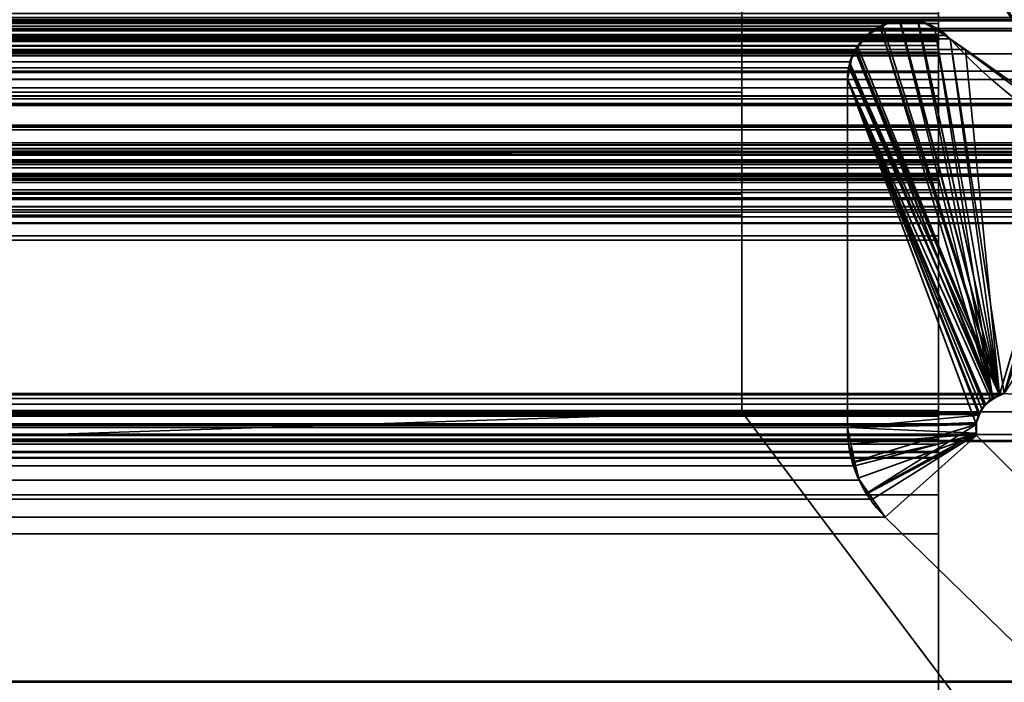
# Model space of a CAD drawing. Header units: millimetres. Extents: x -493 to 6693, y -115 to 135.
# Tile 277 of 656: x 293.33 to 298.33, y 1.64 to 5.01. Entities that reach past the tile are written whole.
import ezdxf

# ---------------------------------------------------------------- set-up
doc = ezdxf.new("R2010")
doc.units = ezdxf.units.MM
doc.layers.add('151', color=7, linetype='Continuous', true_color=0xffffff)

# ---------------------------------------------------------------- blocks, each defined once
blk = doc.blocks.new('UG_SURFACE_001')
at = {"layer": '151', "color": 252, "linetype": 'Continuous', "lineweight": 35}
for points in [[(492.5, -15, 2200.2499), (492.5, 125, 2200.2499), (-492.5, 125, 2200.2499), (-492.5, -15, 2200.2499)], [(-342.5, -15, 2050.2501), (-342.5, 125, 2050.2501), (342.5, 125, 2050.2501), (342.5, -15, 2050.2501)]]:
    blk.add_3dface(points, dxfattribs=at)
blk = doc.blocks.new('UG_SURFACE_146')
at = {"layer": '151', "color": 252, "linetype": 'Continuous', "lineweight": 35}
for points in [[(297, 3.0145, -6.75), (297, 13.42, -6.75), (-297, 13.42, -6.75), (-297, 3.0145, -6.75)], [(-297, 3.0145, -7.75), (-297, 13.42, -7.75), (297, 13.42, -7.75), (297, 3.0145, -7.75)], [(297, 13.42, -6.75), (297, 3.0145, -6.75), (297, 3.0145, -7.75), (297, 13.42, -7.75)], [(297, 5.3838, 5.7521), (297, 5.8889, 6.1199), (297, 5.4815, 7.0331), (297, 4.6397, 6.4201)], [(297, 5.6237, 3.5326), (297, 5.2037, 3.9952), (297, 4.3396, 3.492), (297, 5.0395, 2.721)], [(-297, 4.6397, 6.4201), (297, 4.6397, 6.4201), (297, 5.4815, 7.0331), (-297, 5.4815, 7.0331)], [(297, 4.6397, 6.4201), (297, 4.1207, 5.5173), (297, 5.0724, 5.2104), (297, 5.3838, 5.7521)], [(297, 4.0145, 4.4814), (297, 4.3396, 3.492), (297, 5.2037, 3.9952), (297, 5.0087, 4.5888)], [(297, 5.0087, 4.5888), (297, 5.0724, 5.2104), (297, 4.1207, 5.5173), (297, 4.0145, 4.4814)], [(-297, 5.0395, 2.721), (297, 5.0395, 2.721), (297, 4.3396, 3.492), (-297, 4.3396, 3.492)], [(-297, 4.1207, 5.5173), (297, 4.1207, 5.5173), (297, 4.6397, 6.4201), (-297, 4.6397, 6.4201)], [(-297, 4.3396, 3.492), (297, 4.3396, 3.492), (297, 4.0145, 4.4814), (-297, 4.0145, 4.4814)], [(-297, 4.0145, 4.4814), (297, 4.0145, 4.4814), (297, 4.1207, 5.5173), (-297, 4.1207, 5.5173)], [(-297, 3.0145, -6.75), (-312, 3.0145, -6.75), (-312, -16.9528, -6.75), (312, -16.9528, -6.75)], [(-297, 3.0145, -7.75), (297, 3.0145, -7.75), (-312, -16.9528, -7.75)], [(297, 3.0145, -7.75), (312, 3.0145, -7.75), (312, -16.9528, -7.75), (-312, -16.9528, -7.75)], [(297, 3.0145, -6.75), (-297, 3.0145, -6.75), (312, -16.9528, -6.75)], [(297, 3.0145, -7.75), (297, 3.0145, -6.75), (312, 3.0145, -6.75), (312, 3.0145, -7.75)], [(312, -16.9528, -6.75), (312, 3.0145, -6.75), (297, 3.0145, -6.75)]]:
    blk.add_3dface(points, dxfattribs=at)
blk = doc.blocks.new('UG_SURFACE_151')
at = {"layer": '151', "color": 7, "linetype": 'Continuous', "lineweight": 35}
for points in [[(-304, 10.8277, 2011.25), (-304, 4.7035, 2011.25), (304, 4.7035, 2011.25), (304, 10.8277, 2011.25)], [(-304.4892, 4.2872, 2011.7393), (-310.7079, 5.3024, 2017.9579), (310.7079, 5.3024, 2017.9579), (304.4892, 4.2872, 2011.7393)], [(312.5291, 5.2483, 2019.7792), (313.1932, 5.0016, 2020.4432), (-313.1932, 5.0016, 2020.4432), (-312.5291, 5.2483, 2019.7792)], [(302.0822, 4.7463, 2009.3322), (-302.0822, 4.7463, 2009.3322), (-302.3748, 5.1376, 2009.6247), (302.3748, 5.1376, 2009.6247)], [(-313.3833, 5.0132, 2020.6335), (-313.2925, 5.0044, 2020.5426), (313.2929, 5.0053, 2020.5429)], [(313.2929, 5.0053, 2020.5429), (313.3696, 5.0082, 2020.6196), (-313.3833, 5.0132, 2020.6335)], [(313.2929, 5.0053, 2020.5429), (-313.2925, 5.0044, 2020.5426), (-313.215, 4.9969, 2020.4649)], [(313.1932, 5.0016, 2020.4432), (313.2929, 5.0053, 2020.5429), (-313.215, 4.9969, 2020.4649)], [(-312.1321, 5.0177, 2019.3822), (312.1284, 4.9608, 2019.3784), (312.1321, 5.0177, 2019.3822)], [(-312.1321, 5.0177, 2019.3822), (-312.1284, 4.9608, 2019.3784), (312.1284, 4.9608, 2019.3784)], [(-313.215, 4.9969, 2020.4649), (-313.1932, 5.0016, 2020.4432), (313.1932, 5.0016, 2020.4432)], [(312.175, 1.6459, 2019.4249), (312.1284, 4.9608, 2019.3784), (-312.1284, 4.9608, 2019.3784), (-312.175, 1.6459, 2019.4249)], [(298.0427, 4.9264, 2005.2927), (297.9814, 4.9607, 2005.2314), (-297.9814, 4.9607, 2005.2314), (-298.0427, 4.9264, 2005.2927)], [(-297.9814, 4.9607, 2005.2314), (297.9814, 4.9607, 2005.2314), (297.9194, 4.9954, 2005.1694)], [(-297.9194, 4.9954, 2005.1694), (-297.9814, 4.9607, 2005.2314), (297.9194, 4.9954, 2005.1694)], [(297.9194, 4.9954, 2005.1694), (297.8989, 4.9952, 2005.1489), (-297.8989, 4.9952, 2005.1489), (-297.9194, 4.9954, 2005.1694)], [(297.8063, 4.9944, 2005.0564), (-297.8063, 4.9944, 2005.0564), (-297.8989, 4.9952, 2005.1489), (297.8989, 4.9952, 2005.1489)], [(-297.7507, 4.9939, 2005.0008), (-297.8063, 4.9944, 2005.0564), (297.8063, 4.9944, 2005.0564)], [(-297.7507, 4.9939, 2005.0008), (297.8063, 4.9944, 2005.0564), (297.7507, 4.9939, 2005.0008)], [(297.7507, 4.9939, 2005.0008), (-297.7166, 4.9744, 2004.9665), (-297.7507, 4.9939, 2005.0008)], [(297.7507, 4.9939, 2005.0008), (297.7166, 4.9744, 2004.9665), (-297.7166, 4.9744, 2004.9665)], [(297.6333, 4.9269, 2004.8833), (-297.6333, 4.9269, 2004.8833), (-297.7166, 4.9744, 2004.9665), (297.7166, 4.9744, 2004.9665)], [(297.5878, 4.8734, 2004.8378), (297.6333, 4.9269, 2004.8833), (297.7166, 4.9744, 2004.9665), (298.31, 3.1003, 2005.5599)], [(298.31, 3.1003, 2005.5599), (297.7166, 4.9744, 2004.9665), (297.7507, 4.9939, 2005.0008), (297.8063, 4.9944, 2005.0564)], [(297.8063, 4.9944, 2005.0564), (297.8989, 4.9952, 2005.1489), (298.31, 3.1003, 2005.5599)], [(298.31, 3.1003, 2005.5599), (297.8989, 4.9952, 2005.1489), (297.9194, 4.9954, 2005.1694), (297.9814, 4.9607, 2005.2314)], [(297.9814, 4.9607, 2005.2314), (298.0427, 4.9264, 2005.2927), (298.0592, 4.9099, 2005.3091), (298.31, 3.1003, 2005.5599)], [(298.0592, 4.9099, 2005.3091), (-298.0592, 4.9099, 2005.3091), (-298.1366, 4.8555, 2005.3866), (298.1366, 4.8555, 2005.3866)], [(-298.0427, 4.9264, 2005.2927), (-298.0592, 4.9099, 2005.3091), (298.0592, 4.9099, 2005.3091)], [(-298.0427, 4.9264, 2005.2927), (298.0592, 4.9099, 2005.3091), (298.0427, 4.9264, 2005.2927)], [(-297.5878, 4.8734, 2004.8378), (-297.6333, 4.9269, 2004.8833), (297.6333, 4.9269, 2004.8833)], [(-297.5878, 4.8734, 2004.8378), (297.6333, 4.9269, 2004.8833), (297.5878, 4.8734, 2004.8378)], [(298.31, 3.1003, 2005.5599), (298.0592, 4.9099, 2005.3091), (298.1366, 4.8555, 2005.3866)], [(298.1366, 4.8555, 2005.3866), (-298.1366, 4.8555, 2005.3866), (-298.8118, 4.3813, 2006.0618), (298.8118, 4.3813, 2006.0618)], [(297.5878, 4.8734, 2004.8378), (-297.5761, 4.8487, 2004.8261), (-297.5878, 4.8734, 2004.8378)], [(297.5878, 4.8734, 2004.8378), (297.5761, 4.8487, 2004.8261), (-297.5761, 4.8487, 2004.8261)], [(298.31, 3.1003, 2005.5599), (297.5761, 4.8487, 2004.8261), (297.5878, 4.8734, 2004.8378)], [(298.3342, 3.1071, 2005.5842), (298.31, 3.1003, 2005.5599), (298.1366, 4.8555, 2005.3866), (298.8118, 4.3813, 2006.0618)], [(-297.5497, 4.793, 2004.7996), (-297.5761, 4.8487, 2004.8261), (297.5761, 4.8487, 2004.8261)], [(-297.5497, 4.793, 2004.7996), (297.5761, 4.8487, 2004.8261), (297.5497, 4.793, 2004.7996)], [(297.545, 4.7619, 2004.7951), (297.5497, 4.793, 2004.7996), (297.5761, 4.8487, 2004.8261), (298.2821, 3.082, 2005.532)], [(297.5761, 4.8487, 2004.8261), (298.31, 3.1003, 2005.5599), (298.2821, 3.082, 2005.532)], [(297.5497, 4.793, 2004.7996), (-297.545, 4.7619, 2004.7951), (-297.5497, 4.793, 2004.7996)], [(297.5497, 4.793, 2004.7996), (297.545, 4.7619, 2004.7951), (-297.545, 4.7619, 2004.7951)], [(297.5367, 4.7056, 2004.7867), (-297.5367, 4.7056, 2004.7867), (-297.545, 4.7619, 2004.7951), (297.545, 4.7619, 2004.7951)], [(298.2821, 3.082, 2005.532), (298.2387, 3.0534, 2005.4886), (297.5367, 4.7056, 2004.7867), (297.545, 4.7619, 2004.7951)], [(-302.0822, 4.7463, 2009.3322), (302.0822, 4.7463, 2009.3322), (301.8839, 4.5793, 2009.1338)], [(-301.8839, 4.5793, 2009.1338), (-302.0822, 4.7463, 2009.3322), (301.8839, 4.5793, 2009.1338)], [(297.5367, 4.7056, 2004.7867), (297.5367, 2.935, 2004.7867), (-297.5367, 2.935, 2004.7867), (-297.5367, 4.7056, 2004.7867)], [(297.5367, 2.935, 2004.7867), (297.5367, 4.7056, 2004.7867), (298.2042, 3.0004, 2005.4543), (298.1918, 2.9524, 2005.4417)], [(297.5367, 4.7056, 2004.7867), (298.2387, 3.0534, 2005.4886), (298.2383, 3.053, 2005.4884), (298.2079, 3.0061, 2005.4579)], [(298.2079, 3.0061, 2005.4579), (298.2042, 3.0004, 2005.4543), (297.5367, 4.7056, 2004.7867)], [(304.0184, 4.5798, 2011.2684), (-304, 4.7035, 2011.25), (-304.0144, 4.5936, 2011.2643)], [(304.0184, 4.5798, 2011.2684), (304, 4.7035, 2011.25), (-304, 4.7035, 2011.25)], [(304.0707, 4.4695, 2011.3206), (-304.0236, 4.5731, 2011.2736), (-304.0688, 4.4724, 2011.3187)], [(-304.0144, 4.5936, 2011.2643), (-304.0236, 4.5731, 2011.2736), (304.0221, 4.5719, 2011.2722)], [(304.0707, 4.4695, 2011.3206), (304.0221, 4.5719, 2011.2722), (-304.0236, 4.5731, 2011.2736)], [(-304.0144, 4.5936, 2011.2643), (304.0221, 4.5719, 2011.2722), (304.0184, 4.5798, 2011.2684)], [(301.8839, 4.5793, 2009.1338), (301.3108, 4.3319, 2008.5609), (-301.3108, 4.3319, 2008.5609), (-301.8839, 4.5793, 2009.1338)], [(-304.0799, 4.4618, 2011.3299), (-304.1725, 4.3741, 2011.4224), (304.1705, 4.3696, 2011.4205)], [(-304.0688, 4.4724, 2011.3187), (-304.0799, 4.4618, 2011.3299), (304.0795, 4.4607, 2011.3294)], [(304.1705, 4.3696, 2011.4205), (304.0795, 4.4607, 2011.3294), (-304.0799, 4.4618, 2011.3299)], [(-304.0688, 4.4724, 2011.3187), (304.0795, 4.4607, 2011.3294), (304.0707, 4.4695, 2011.3206)], [(310.8243, 4.3515, 2018.0743), (-310.8243, 4.3515, 2018.0743), (-310.6892, 4.381, 2017.9391), (310.6892, 4.381, 2017.9391)], [(-310.6892, 4.381, 2017.9391), (-301.5852, 2.8982, 2008.8351), (301.5852, 2.8982, 2008.8351), (310.6892, 4.381, 2017.9391)], [(304.1873, 4.3527, 2011.4374), (-304.1725, 4.3741, 2011.4224), (-304.2099, 4.3386, 2011.4601)], [(304.1873, 4.3527, 2011.4374), (304.1705, 4.3696, 2011.4205), (-304.1725, 4.3741, 2011.4224)], [(299.0513, 4.2131, 2006.3012), (-298.8118, 4.3813, 2006.0618), (-299.0513, 4.2131, 2006.3012)], [(299.0513, 4.2131, 2006.3012), (298.8118, 4.3813, 2006.0618), (-298.8118, 4.3813, 2006.0618)], [(310.9405, 4.2946, 2018.1906), (-310.9405, 4.2946, 2018.1906), (-310.8867, 4.3379, 2018.1367)], [(-310.8867, 4.3379, 2018.1367), (-310.8243, 4.3515, 2018.0743), (310.8243, 4.3515, 2018.0743), (310.8867, 4.3379, 2018.1367)], [(310.8867, 4.3379, 2018.1367), (310.9405, 4.2946, 2018.1906), (-310.8867, 4.3379, 2018.1367)], [(304.3997, 4.2825, 2011.6496), (-304.2871, 4.3179, 2011.5371), (-304.4071, 4.2857, 2011.657)], [(-304.2099, 4.3386, 2011.4601), (-304.2871, 4.3179, 2011.5371), (304.2878, 4.3195, 2011.5378)], [(304.3997, 4.2825, 2011.6496), (304.2878, 4.3195, 2011.5378), (-304.2871, 4.3179, 2011.5371)], [(-304.2099, 4.3386, 2011.4601), (304.2878, 4.3195, 2011.5378), (304.1873, 4.3527, 2011.4374)], [(-300.6085, 4.0287, 2007.8585), (-301.3108, 4.3319, 2008.5609), (301.3108, 4.3319, 2008.5609)], [(-300.6085, 4.0287, 2007.8585), (301.3108, 4.3319, 2008.5609), (300.6085, 4.0287, 2007.8585)], [(-311.0305, 4.2222, 2018.2805), (-310.9405, 4.2946, 2018.1906), (310.9405, 4.2946, 2018.1906), (311.0305, 4.2222, 2018.2805)], [(-304.4552, 4.2832, 2011.7052), (-304.4892, 4.2872, 2011.7393), (304.4892, 4.2872, 2011.7393)], [(-304.4552, 4.2832, 2011.7052), (304.4892, 4.2872, 2011.7393), (304.4552, 4.2832, 2011.7052)], [(304.4552, 4.2832, 2011.7052), (304.4212, 4.2819, 2011.6713), (-304.4212, 4.2819, 2011.6713), (-304.4552, 4.2832, 2011.7052)], [(304.4066, 4.2823, 2011.6565), (-304.4071, 4.2857, 2011.657), (-304.4212, 4.2819, 2011.6713)], [(-304.4212, 4.2819, 2011.6713), (304.4212, 4.2819, 2011.6713), (304.4066, 4.2823, 2011.6565)], [(-304.4071, 4.2857, 2011.657), (304.4066, 4.2823, 2011.6565), (304.3997, 4.2825, 2011.6496)], [(311.0964, 4.1017, 2018.3465), (-311.0964, 4.1017, 2018.3465), (-311.0361, 4.2121, 2018.286), (311.0361, 4.2121, 2018.286)], [(311.0305, 4.2222, 2018.2805), (-311.0361, 4.2121, 2018.286), (-311.0305, 4.2222, 2018.2805)], [(311.0305, 4.2222, 2018.2805), (311.0361, 4.2121, 2018.286), (-311.0361, 4.2121, 2018.286)], [(-299.0513, 4.2131, 2006.3012), (-299.643, 4.1431, 2006.8929), (299.643, 4.1431, 2006.8929)], [(-299.0513, 4.2131, 2006.3012), (299.643, 4.1431, 2006.8929), (299.0513, 4.2131, 2006.3012)], [(299.643, 4.1431, 2006.8929), (-299.643, 4.1431, 2006.8929), (-300.5121, 4.0402, 2007.7622), (300.5121, 4.0402, 2007.7622)], [(311.1224, 3.9715, 2018.3723), (-311.1224, 3.9715, 2018.3723), (-311.1005, 4.0942, 2018.3506)], [(-311.1005, 4.0942, 2018.3506), (-311.0964, 4.1017, 2018.3465), (311.0964, 4.1017, 2018.3465), (311.1005, 4.0942, 2018.3506)], [(311.1005, 4.0942, 2018.3506), (311.1224, 3.9715, 2018.3723), (-311.1005, 4.0942, 2018.3506)], [(300.6085, 4.0287, 2007.8585), (300.5121, 4.0402, 2007.7622), (-300.5121, 4.0402, 2007.7622), (-300.6085, 4.0287, 2007.8585)], [(-311.2049, 1.0412, 2018.4548), (-311.1224, 3.9715, 2018.3723), (311.1224, 3.9715, 2018.3723), (311.2049, 1.0412, 2018.4548)], [(-301.0368, 2.8635, 2008.287), (-298.3342, 3.1071, 2005.5842), (298.3342, 3.1071, 2005.5842), (301.0368, 2.8635, 2008.287)], [(298.31, 3.1003, 2005.5599), (-298.3342, 3.1071, 2005.5842), (-298.2817, 3.0818, 2005.5318)], [(298.31, 3.1003, 2005.5599), (298.3342, 3.1071, 2005.5842), (-298.3342, 3.1071, 2005.5842)], [(-298.2817, 3.0818, 2005.5318), (298.2821, 3.082, 2005.532), (298.31, 3.1003, 2005.5599)], [(298.2387, 3.0534, 2005.4886), (298.2821, 3.082, 2005.532), (-298.2817, 3.0818, 2005.5318)], [(298.2387, 3.0534, 2005.4886), (-298.2817, 3.0818, 2005.5318), (-298.2551, 3.069, 2005.5051)], [(-298.2551, 3.069, 2005.5051), (298.2383, 3.053, 2005.4884), (298.2387, 3.0534, 2005.4886)], [(-298.2551, 3.069, 2005.5051), (-298.2402, 3.0501, 2005.4901), (298.2383, 3.053, 2005.4884)], [(298.2383, 3.053, 2005.4884), (-298.2402, 3.0501, 2005.4901), (-298.2088, 3.0105, 2005.4588)], [(-298.2088, 3.0105, 2005.4588), (298.2079, 3.0061, 2005.4579), (298.2383, 3.053, 2005.4884)], [(-298.2088, 3.0105, 2005.4588), (-298.2077, 3.0067, 2005.4576), (298.2079, 3.0061, 2005.4579)], [(298.2042, 3.0004, 2005.4543), (-298.2077, 3.0067, 2005.4576), (-298.1917, 2.9554, 2005.4417)], [(298.2042, 3.0004, 2005.4543), (298.2079, 3.0061, 2005.4579), (-298.2077, 3.0067, 2005.4576)], [(-298.1917, 2.9554, 2005.4417), (298.1918, 2.9524, 2005.4417), (298.2042, 3.0004, 2005.4543)], [(-298.1917, 2.9554, 2005.4417), (-298.1917, 2.9526, 2005.4417), (298.1918, 2.9524, 2005.4417)], [(298.1909, 2.949, 2005.441), (-298.1917, 2.9526, 2005.4417), (-298.1917, 2.9049, 2005.4417)], [(298.1909, 2.949, 2005.441), (298.1918, 2.9524, 2005.4417), (-298.1917, 2.9526, 2005.4417)], [(-298.1917, 2.9049, 2005.4417), (-298.1926, 2.8999, 2005.4426), (298.1934, 2.8999, 2005.4433)], [(-298.1917, 2.9049, 2005.4417), (298.1934, 2.8999, 2005.4433), (298.1909, 2.949, 2005.441)], [(-297.5425, 2.8494, 2004.7925), (297.5367, 2.935, 2004.7867), (297.5425, 2.8494, 2004.7925)], [(-297.5425, 2.8494, 2004.7925), (-297.5367, 2.935, 2004.7867), (297.5367, 2.935, 2004.7867)], [(298.1918, 2.9524, 2005.4417), (298.1909, 2.949, 2005.441), (297.5367, 2.935, 2004.7867)], [(297.5425, 2.8494, 2004.7925), (297.5367, 2.935, 2004.7867), (298.1909, 2.949, 2005.441), (298.1934, 2.8999, 2005.4433)], [(301.3118, 2.8675, 2008.5618), (-301.5852, 2.8982, 2008.8351), (-301.3118, 2.8675, 2008.5618)], [(301.3118, 2.8675, 2008.5618), (301.5852, 2.8982, 2008.8351), (-301.5852, 2.8982, 2008.8351)], [(-301.3118, 2.8675, 2008.5618), (-301.0368, 2.8635, 2008.287), (301.0368, 2.8635, 2008.287), (301.3118, 2.8675, 2008.5618)], [(-298.1937, 2.8936, 2005.4436), (-299.4443, 1.6395, 2006.6943), (299.4443, 1.6395, 2006.6943), (298.1937, 2.8936, 2005.4436)], [(-298.1926, 2.8999, 2005.4426), (-298.1937, 2.8936, 2005.4436), (298.1937, 2.8936, 2005.4436)], [(298.1937, 2.8936, 2005.4436), (298.1934, 2.8999, 2005.4433), (-298.1926, 2.8999, 2005.4426)], [(297.5747, 2.7395, 2004.8246), (297.5425, 2.8494, 2004.7925), (298.1934, 2.8999, 2005.4433)], [(297.664, 2.5704, 2004.914), (297.5961, 2.6663, 2004.8461), (297.5747, 2.7395, 2004.8246), (298.1934, 2.8999, 2005.4433)], [(298.1934, 2.8999, 2005.4433), (298.1937, 2.8936, 2005.4436), (297.7289, 2.4787, 2004.9789), (297.664, 2.5704, 2004.914)], [(298.977, 1.2621, 2006.227), (297.7289, 2.4787, 2004.9789), (298.1937, 2.8936, 2005.4436), (299.4443, 1.6395, 2006.6943)], [(297.5425, 2.8494, 2004.7925), (-297.5747, 2.7395, 2004.8246), (-297.5425, 2.8494, 2004.7925)], [(297.5425, 2.8494, 2004.7925), (297.5747, 2.7395, 2004.8246), (-297.5747, 2.7395, 2004.8246)], [(-297.5961, 2.6663, 2004.8461), (297.5747, 2.7395, 2004.8246), (297.5961, 2.6663, 2004.8461)], [(-297.5961, 2.6663, 2004.8461), (-297.5747, 2.7395, 2004.8246), (297.5747, 2.7395, 2004.8246)], [(297.5961, 2.6663, 2004.8461), (-297.664, 2.5704, 2004.914), (-297.5961, 2.6663, 2004.8461)], [(297.5961, 2.6663, 2004.8461), (297.664, 2.5704, 2004.914), (-297.664, 2.5704, 2004.914)], [(297.7289, 2.4787, 2004.9789), (-297.7289, 2.4787, 2004.9789), (-297.664, 2.5704, 2004.914), (297.664, 2.5704, 2004.914)], [(297.7289, 2.4787, 2004.9789), (298.977, 1.2621, 2006.227), (-298.977, 1.2621, 2006.227), (-297.7289, 2.4787, 2004.9789)], [(312.1642, -0.2241, 2019.4142), (-312.175, 1.6459, 2019.4249), (-312.1673, -0.6973, 2019.4173)], [(312.1642, -0.2241, 2019.4142), (312.175, 1.6459, 2019.4249), (-312.175, 1.6459, 2019.4249)]]:
    blk.add_3dface(points, dxfattribs=at)
blk = doc.blocks.new('UG_SURFACE_152')
at = {"layer": '151', "color": 7, "linetype": 'Continuous', "lineweight": 35}
for points in [[(297.8952, 4.9961, -7.75), (297.8498, 5.0064, -7.75), (297.8031, 4.9944, 2005.053)], [(297.8498, 5.0064, -7.75), (297.804, 4.9987, -7.75), (297.8031, 4.9944, 2005.053)], [(297.804, 4.9987, -7.75), (297.8498, 5.0064, -7.75), (297.8952, 4.9961, -7.75), (298.2761, 3.0817, -7.75)], [(298.2761, 3.0817, -7.75), (297.5832, 4.8555, -7.75), (297.6333, 4.9269, -7.75), (297.7042, 4.9712, -7.75)], [(298.31, 3.1003, 2005.5599), (297.7041, 4.9673, 2004.9541), (297.6333, 4.9269, 2004.8833), (297.5878, 4.8734, 2004.8378)], [(297.7042, 4.9712, -7.75), (297.6333, 4.9269, -7.75), (297.6333, 4.9269, 2004.8833)], [(297.6333, 4.9269, 2004.8833), (297.7041, 4.9673, 2004.9541), (297.7042, 4.9712, -7.75)], [(297.8031, 4.9944, 2005.053), (297.7507, 4.9939, 2005.0008), (297.7041, 4.9673, 2004.9541), (298.31, 3.1003, 2005.5599)], [(297.7041, 4.9673, 2004.9541), (297.7507, 4.9939, 2005.0008), (297.7279, 4.9861, -7.75)], [(297.7279, 4.9861, -7.75), (297.7042, 4.9712, -7.75), (297.7041, 4.9673, 2004.9541)], [(297.7042, 4.9712, -7.75), (297.7279, 4.9861, -7.75), (297.804, 4.9987, -7.75), (298.2761, 3.0817, -7.75)], [(297.7507, 4.9939, 2005.0008), (297.804, 4.9987, -7.75), (297.7279, 4.9861, -7.75)], [(297.7507, 4.9939, 2005.0008), (297.8031, 4.9944, 2005.053), (297.804, 4.9987, -7.75)], [(297.8031, 4.9944, 2005.053), (297.8964, 4.9952, 2005.1463), (297.8952, 4.9961, -7.75)], [(298.31, 3.1003, 2005.5599), (297.8964, 4.9952, 2005.1463), (297.8031, 4.9944, 2005.053)], [(297.9572, 4.982, -7.75), (297.8952, 4.9961, -7.75), (297.8964, 4.9952, 2005.1463)], [(298.2761, 3.0817, -7.75), (297.8952, 4.9961, -7.75), (297.9572, 4.982, -7.75), (297.9811, 4.9651, -7.75)], [(297.8964, 4.9952, 2005.1463), (297.9194, 4.9954, 2005.1694), (297.9572, 4.982, -7.75)], [(297.9815, 4.9606, 2005.2316), (297.9194, 4.9954, 2005.1694), (297.8964, 4.9952, 2005.1463), (298.31, 3.1003, 2005.5599)], [(297.9194, 4.9954, 2005.1694), (297.9815, 4.9606, 2005.2316), (297.9572, 4.982, -7.75)], [(297.9815, 4.9606, 2005.2316), (297.9811, 4.9651, -7.75), (297.9572, 4.982, -7.75)], [(298.0592, 4.9099, -7.75), (297.9811, 4.9651, -7.75), (297.9815, 4.9606, 2005.2316)], [(297.9811, 4.9651, -7.75), (298.0592, 4.9099, -7.75), (298.3342, 3.1071, -7.75), (298.2761, 3.0817, -7.75)], [(297.9815, 4.9606, 2005.2316), (298.0427, 4.9264, 2005.2927), (298.0592, 4.9099, -7.75)], [(298.31, 3.1003, 2005.5599), (298.0592, 4.9099, 2005.3091), (298.0427, 4.9264, 2005.2927), (297.9815, 4.9606, 2005.2316)], [(297.6333, 4.9269, -7.75), (297.5832, 4.8555, -7.75), (297.5802, 4.8573, 2004.8301)], [(297.5802, 4.8573, 2004.8301), (297.5878, 4.8734, 2004.8378), (297.6333, 4.9269, -7.75)], [(297.5878, 4.8734, 2004.8378), (297.6333, 4.9269, 2004.8833), (297.6333, 4.9269, -7.75)], [(298.0427, 4.9264, 2005.2927), (298.0592, 4.9099, 2005.3091), (298.0592, 4.9099, -7.75)], [(298.7125, 4.4233, -7.75), (298.0592, 4.9099, -7.75), (298.0592, 4.9099, 2005.3091)], [(298.0592, 4.9099, 2005.3091), (298.7114, 4.4518, 2005.9614), (298.7125, 4.4233, -7.75)], [(298.3342, 3.1071, -7.75), (298.0592, 4.9099, -7.75), (298.7125, 4.4233, -7.75)], [(298.7114, 4.4518, 2005.9614), (298.0592, 4.9099, 2005.3091), (298.31, 3.1003, 2005.5599)], [(298.31, 3.1003, 2005.5599), (297.5802, 4.8573, 2004.8301), (297.5497, 4.793, 2004.7996), (297.5481, 4.7826, 2004.7982)], [(297.5497, 4.793, 2004.7996), (297.5802, 4.8573, 2004.8301), (297.5832, 4.8555, -7.75)], [(297.5497, 4.793, 2004.7996), (297.5832, 4.8555, -7.75), (297.5608, 4.8235, -7.75)], [(298.2761, 3.0817, -7.75), (297.5523, 4.7818, -7.75), (297.5608, 4.8235, -7.75), (297.5832, 4.8555, -7.75)], [(297.5878, 4.8734, 2004.8378), (297.5802, 4.8573, 2004.8301), (298.31, 3.1003, 2005.5599)], [(297.5608, 4.8235, -7.75), (297.5523, 4.7818, -7.75), (297.5481, 4.7826, 2004.7982)], [(297.5481, 4.7826, 2004.7982), (297.5497, 4.793, 2004.7996), (297.5608, 4.8235, -7.75)], [(297.5367, 4.7056, 2004.7867), (297.5481, 4.7826, 2004.7982), (297.5523, 4.7818, -7.75)], [(297.5481, 4.7826, 2004.7982), (297.5367, 4.7056, 2004.7867), (298.2387, 3.0534, 2005.4886), (298.277, 3.0786, 2005.527)], [(297.5523, 4.7818, -7.75), (297.5367, 4.7056, -7.75), (297.5367, 4.7056, 2004.7867)], [(298.2761, 3.0817, -7.75), (298.2657, 3.0772, -7.75), (297.5367, 4.7056, -7.75), (297.5523, 4.7818, -7.75)], [(298.277, 3.0786, 2005.527), (298.31, 3.1003, 2005.5599), (297.5481, 4.7826, 2004.7982)], [(297.5367, 4.7056, -7.75), (297.5367, 2.935, -7.75), (297.5367, 2.935, 2004.7867), (297.5367, 4.7056, 2004.7867)], [(297.5367, 2.935, -7.75), (297.5367, 4.7056, -7.75), (298.2197, 3.0294, -7.75), (298.2071, 2.9975, -7.75)], [(297.5367, 4.7056, -7.75), (298.2657, 3.0772, -7.75), (298.233, 3.0432, -7.75)], [(298.233, 3.0432, -7.75), (298.2197, 3.0294, -7.75), (297.5367, 4.7056, -7.75)], [(297.5367, 4.7056, 2004.7867), (297.5367, 2.935, 2004.7867), (298.1909, 2.949, 2005.441), (298.1918, 2.9523, 2005.4417)], [(298.1918, 2.9523, 2005.4417), (298.2038, 2.9988, 2005.4538), (298.2042, 3.0004, 2005.4543), (297.5367, 4.7056, 2004.7867)], [(298.2042, 3.0004, 2005.4543), (298.2323, 3.0436, 2005.4822), (298.2387, 3.0534, 2005.4886), (297.5367, 4.7056, 2004.7867)], [(298.31, 3.1003, 2005.5599), (298.3342, 3.1071, 2005.5842), (299.0513, 4.2131, 2006.3012), (298.7114, 4.4518, 2005.9614)], [(298.31, 3.1003, 2005.5599), (298.2761, 3.0817, -7.75), (298.3342, 3.1071, -7.75)], [(298.3342, 3.1071, -7.75), (298.3342, 3.1071, 2005.5842), (298.31, 3.1003, 2005.5599)], [(298.2387, 3.0534, 2005.4886), (298.2323, 3.0436, 2005.4822), (298.233, 3.0432, -7.75)], [(298.2387, 3.0534, 2005.4886), (298.233, 3.0432, -7.75), (298.2657, 3.0772, -7.75)], [(298.2657, 3.0772, -7.75), (298.277, 3.0786, 2005.527), (298.2387, 3.0534, 2005.4886)], [(298.2657, 3.0772, -7.75), (298.2761, 3.0817, -7.75), (298.277, 3.0786, 2005.527)], [(298.31, 3.1003, 2005.5599), (298.277, 3.0786, 2005.527), (298.2761, 3.0817, -7.75)], [(298.2197, 3.0294, -7.75), (298.2323, 3.0436, 2005.4822), (298.2042, 3.0004, 2005.4543)], [(298.2042, 3.0004, 2005.4543), (298.2071, 2.9975, -7.75), (298.2197, 3.0294, -7.75)], [(298.2197, 3.0294, -7.75), (298.233, 3.0432, -7.75), (298.2323, 3.0436, 2005.4822)], [(298.2071, 2.9975, -7.75), (298.1925, 2.9606, -7.75), (297.5367, 2.935, -7.75)], [(297.5367, 2.935, -7.75), (298.1925, 2.9606, -7.75), (298.1927, 2.9526, -7.75)], [(298.1927, 2.9526, -7.75), (298.1935, 2.9051, -7.75), (297.5367, 2.935, -7.75)], [(298.1927, 2.9526, -7.75), (298.1918, 2.9523, 2005.4417), (298.1909, 2.949, 2005.441)], [(298.1909, 2.949, 2005.441), (298.1935, 2.9051, -7.75), (298.1927, 2.9526, -7.75)], [(298.1925, 2.9606, -7.75), (298.2038, 2.9988, 2005.4538), (298.1918, 2.9523, 2005.4417)], [(298.1918, 2.9523, 2005.4417), (298.1927, 2.9526, -7.75), (298.1925, 2.9606, -7.75)], [(298.1925, 2.9606, -7.75), (298.2071, 2.9975, -7.75), (298.2038, 2.9988, 2005.4538)], [(298.2042, 3.0004, 2005.4543), (298.2038, 2.9988, 2005.4538), (298.2071, 2.9975, -7.75)], [(298.1909, 2.949, 2005.441), (297.5367, 2.935, 2004.7867), (297.5425, 2.8494, 2004.7925), (297.5687, 2.7599, 2004.8187)], [(297.5425, 2.8494, 2004.7925), (297.5367, 2.935, -7.75), (297.574, 2.7587, -7.75)], [(297.5425, 2.8494, 2004.7925), (297.5367, 2.935, 2004.7867), (297.5367, 2.935, -7.75)], [(297.574, 2.7587, -7.75), (297.5367, 2.935, -7.75), (298.1935, 2.9051, -7.75), (298.1937, 2.8936, -7.75)], [(297.5687, 2.7599, 2004.8187), (297.5961, 2.6663, 2004.8461), (297.6404, 2.6037, 2004.8904), (298.1909, 2.949, 2005.441)], [(298.1931, 2.9053, 2005.4431), (298.1909, 2.949, 2005.441), (297.6404, 2.6037, 2004.8904)], [(297.6404, 2.6037, 2004.8904), (297.7289, 2.4787, 2004.9789), (298.1937, 2.8936, 2005.4436), (298.1931, 2.9053, 2005.4431)], [(298.1909, 2.949, 2005.441), (298.1931, 2.9053, 2005.4431), (298.1935, 2.9051, -7.75)], [(298.1937, 2.8936, -7.75), (298.1935, 2.9051, -7.75), (298.1931, 2.9053, 2005.4431)], [(298.1931, 2.9053, 2005.4431), (298.1937, 2.8936, 2005.4436), (298.1937, 2.8936, -7.75)], [(298.1937, 2.8936, -7.75), (297.5913, 2.6769, -7.75), (297.574, 2.7587, -7.75)], [(297.6435, 2.6017, -7.75), (297.5913, 2.6769, -7.75), (298.1937, 2.8936, -7.75)], [(297.7289, 2.4787, -7.75), (297.6435, 2.6017, -7.75), (298.1937, 2.8936, -7.75)], [(298.1937, 2.8936, -7.75), (299.4443, 1.6395, -7.75), (298.977, 1.2621, -7.75), (297.7289, 2.4787, -7.75)], [(299.4443, 1.6395, 2006.6943), (298.1937, 2.8936, 2005.4436), (297.7289, 2.4787, 2004.9789), (298.977, 1.2621, 2006.227)], [(298.1937, 2.8936, 2005.4436), (299.4443, 1.6395, 2006.6943), (299.4443, 1.6395, -7.75), (298.1937, 2.8936, -7.75)], [(297.574, 2.7587, -7.75), (297.5687, 2.7599, 2004.8187), (297.5425, 2.8494, 2004.7925)], [(297.5961, 2.6663, 2004.8461), (297.5687, 2.7599, 2004.8187), (297.574, 2.7587, -7.75)], [(297.5961, 2.6663, 2004.8461), (297.574, 2.7587, -7.75), (297.5913, 2.6769, -7.75)], [(297.5913, 2.6769, -7.75), (297.6404, 2.6037, 2004.8904), (297.5961, 2.6663, 2004.8461)], [(297.5913, 2.6769, -7.75), (297.6435, 2.6017, -7.75), (297.6404, 2.6037, 2004.8904)], [(297.7289, 2.4787, -7.75), (297.7289, 2.4787, 2004.9789), (297.6404, 2.6037, 2004.8904)], [(297.6404, 2.6037, 2004.8904), (297.6435, 2.6017, -7.75), (297.7289, 2.4787, -7.75)], [(297.7289, 2.4787, -7.75), (298.977, 1.2621, -7.75), (298.977, 1.2621, 2006.227), (297.7289, 2.4787, 2004.9789)]]:
    blk.add_3dface(points, dxfattribs=at)
blk = doc.blocks.new('UG_SURFACE_157')
at = {"layer": '151', "color": 252, "linetype": 'Continuous', "lineweight": 35}
for points in [[(-314.5, -21.92, 2021.75), (314.5, -21.92, 2021.75), (314.5, 12.92, 2021.75), (-314.5, 12.92, 2021.75)], [(-313, -21.92, 2020.2501), (-313, 12.92, 2020.2501), (313, 12.92, 2020.2501), (313, -21.92, 2020.2501)], [(298.4126, 4.9514, 2005.6624), (298.1866, 5.3528, 2005.4367), (299.5157, 6.0973, 2006.7656), (299.5622, 5.9509, 2006.8121)], [(-298.4126, 4.9514, 2005.6624), (298.1866, 5.3528, 2005.4367), (298.4126, 4.9514, 2005.6624)], [(-298.4126, 4.9514, 2005.6624), (-298.1866, 5.3528, 2005.4367), (298.1866, 5.3528, 2005.4367)], [(-302.2503, 5.2198, 2009.5003), (-301.9986, 4.834, 2009.2485), (301.9986, 4.834, 2009.2485), (302.2503, 5.2198, 2009.5003)], [(298.4126, 4.9514, 2005.6624), (-298.7155, 4.6045, 2005.9655), (-298.4126, 4.9514, 2005.6624)], [(298.4126, 4.9514, 2005.6624), (298.7155, 4.6045, 2005.9655), (-298.7155, 4.6045, 2005.9655)], [(301.9986, 4.834, 2009.2485), (-301.9986, 4.834, 2009.2485), (-301.2889, 4.2542, 2008.539), (301.2889, 4.2542, 2008.539)], [(299.4989, 4.1291, 2006.7489), (-299.4989, 4.1291, 2006.7489), (-298.7155, 4.6045, 2005.9655), (298.7155, 4.6045, 2005.9655)], [(301.2889, 4.2542, 2008.539), (-301.2889, 4.2542, 2008.539), (-300.407, 4.0055, 2007.6571), (300.407, 4.0055, 2007.6571)], [(300.407, 4.0055, 2007.6571), (-300.407, 4.0055, 2007.6571), (-299.4989, 4.1291, 2006.7489), (299.4989, 4.1291, 2006.7489)]]:
    blk.add_3dface(points, dxfattribs=at)
blk = doc.blocks.new('UG_SURFACE_158')
at = {"layer": '151', "color": 252, "linetype": 'Continuous', "lineweight": 35}
for points in [[(299.5622, 5.9509, 2006.8121), (299.5157, 6.0973, 2006.7656), (298.1866, 5.3528, 2005.4367), (298.4126, 4.9514, 2005.6624)], [(298.7155, 4.6045, -7.75), (298.1866, 5.3528, -7.75), (299.5622, 5.9509, -7.75), (299.7385, 5.7015, -7.75)], [(298.4126, 4.9514, 2005.6624), (298.1866, 5.3528, -7.75), (298.7155, 4.6045, -7.75)], [(298.4126, 4.9514, 2005.6624), (298.1866, 5.3528, 2005.4367), (298.1866, 5.3528, -7.75)]]:
    blk.add_3dface(points, dxfattribs=at)
blk = doc.blocks.new('UG_SURFACE_160')
at = {"layer": '151', "color": 206, "linetype": 'Continuous', "lineweight": 35}
for points in [[(-298, 10.7423, 3.5), (298, 10.7423, 3.5), (298, 4.6181, 3.5), (-298, 4.6181, 3.5)], [(298, 10.4573, 4.5021), (298, 6.6612, 4.5021), (298, 4.6181, 3.5), (298, 10.7423, 3.5)], [(298, 6.6612, 4.5021), (298, 5.5156, 4.784), (298, 4.4471, 3.464), (298, 4.6181, 3.5)], [(298, 5.4921, -5.9353), (298, 6.2687, -4.5888), (298, 5.1629, -5.0291), (298, 4.9161, -5.6932)], [(298, 5.5642, -3.5559), (298, 5.4009, -3.4916), (298, 4.9876, -4.6465), (298, 5.0921, -4.7129)], [(-298, 4.6609, 5.4179), (298, 4.6609, 5.4179), (298, 5.5156, 4.784), (-298, 5.5156, 4.784)], [(298, 4.3199, 3.3767), (298, 5.5156, 4.784), (298, 4.6609, 5.4179)], [(298, 5.5156, 4.784), (298, 4.3199, 3.3767), (298, 4.4471, 3.464)], [(298, 5.4833, -5.9488), (298, 5.4921, -5.9353), (298, 4.9161, -5.6932)], [(298, 5.4833, -5.9488), (298, 4.9518, -5.9325), (298, 5.0394, -6.0274)], [(298, 5.4833, -5.9488), (298, 4.9161, -5.6932), (298, 4.9112, -5.8237), (298, 4.9518, -5.9325)], [(298, 5.4009, -3.4916), (298, 4.8754, -4.6284), (298, 4.9323, -4.6321)], [(298, 4.9323, -4.6321), (298, 4.9876, -4.6465), (298, 5.4009, -3.4916)], [(298, 1.5605, -4.675), (298, 4.8754, -4.6284), (298, 5.4009, -3.4916), (298, 5.2802, -3.3703)], [(298, 5.2802, -3.3703), (298, 4.2708, -3.3435), (298, 4.1803, -3.4905)], [(298, 1.5605, -4.675), (298, 5.2802, -3.3703), (298, 4.0553, -3.5816), (298, 3.8861, -3.6224)], [(298, 4.2956, -3.1891), (298, 4.2708, -3.3435), (298, 5.2802, -3.3703), (298, 5.217, -3.2079)], [(298, 4.1803, -3.4905), (298, 4.0553, -3.5816), (298, 5.2802, -3.3703)], [(-298, 4.2018, 3.0108), (298, 4.2018, 3.0108), (298, 5.217, -3.2079), (-298, 5.217, -3.2079)], [(298, 2.8128, 5.9148), (298, 4.2956, -3.1891), (298, 5.217, -3.2079), (298, 4.2018, 3.0108)], [(-298, 4.9161, -5.6932), (298, 4.9161, -5.6932), (298, 5.1629, -5.0291), (-298, 5.1629, -5.0291)], [(-298, 5.0921, -4.7129), (298, 5.0921, -4.7129), (298, 4.9876, -4.6465), (-298, 4.9876, -4.6465)], [(-298, 5.0394, -6.0274), (298, 5.0394, -6.0274), (298, 4.9518, -5.9325), (-298, 4.9518, -5.9325)], [(-298, 4.9876, -4.6465), (298, 4.9876, -4.6465), (298, 4.9323, -4.6321), (-298, 4.9323, -4.6321)], [(-298, 4.9518, -5.9325), (298, 4.9518, -5.9325), (298, 4.9112, -5.8237), (-298, 4.9112, -5.8237)], [(-298, 4.9323, -4.6321), (298, 4.9323, -4.6321), (298, 4.8754, -4.6284), (-298, 4.8754, -4.6284)], [(-298, 4.921, 9.6502), (298, 4.921, 9.6502), (298, 4.8966, 9.5428), (-298, 4.8966, 9.5428)], [(-298, 4.9007, 9.7721), (298, 4.9007, 9.7721), (298, 4.921, 9.6502), (-298, 4.921, 9.6502)], [(-298, 4.9112, -5.8237), (298, 4.9112, -5.8237), (298, 4.9161, -5.6932), (-298, 4.9161, -5.6932)], [(298, 2.9918, 9.2343), (298, 4.921, 9.6502), (298, 4.9007, 9.7721)], [(298, 4.8966, 9.5428), (298, 4.921, 9.6502), (298, 2.9918, 9.2343)], [(-298, 4.8414, 9.8667), (298, 4.8414, 9.8667), (298, 4.9007, 9.7721), (-298, 4.9007, 9.7721)], [(-298, 4.8966, 9.5428), (298, 4.8966, 9.5428), (298, 4.8244, 9.4408), (-298, 4.8244, 9.4408)], [(-298, 4.8754, -4.6284), (298, 4.8754, -4.6284), (298, 1.5605, -4.675), (-298, 1.5605, -4.675)], [(298, 2.9918, 9.2343), (298, 4.9007, 9.7721), (298, 4.8414, 9.8667)], [(298, 2.9918, 9.2343), (298, 3.0216, 9.1658), (298, 4.8244, 9.4408), (298, 4.8966, 9.5428)], [(-298, 4.7381, 9.9392), (298, 4.7381, 9.9392), (298, 4.8414, 9.8667), (-298, 4.8414, 9.8667)], [(-298, 4.8244, 9.4408), (298, 4.8244, 9.4408), (298, 4.1925, 8.5923), (-298, 4.1925, 8.5923)], [(298, 4.8414, 9.8667), (298, 4.7381, 9.9392), (298, 4.6202, 9.9633), (298, 2.9918, 9.2343)], [(298, 4.1925, 8.5923), (298, 4.8244, 9.4408), (298, 3.0216, 9.1658)], [(-298, 4.6202, 9.9633), (298, 4.6202, 9.9633), (298, 4.7381, 9.9392), (-298, 4.7381, 9.9392)], [(-298, 4.0585, 6.4288), (298, 4.0585, 6.4288), (298, 4.6609, 5.4179), (-298, 4.6609, 5.4179)], [(298, 4.6609, 5.4179), (298, 2.7781, 6.4632), (298, 2.782, 6.1882)], [(298, 2.7781, 6.4632), (298, 4.6609, 5.4179), (298, 4.0585, 6.4288)], [(298, 4.6609, 5.4179), (298, 2.782, 6.1882), (298, 2.8128, 5.9148), (298, 4.3199, 3.3767)], [(-298, 2.8496, 9.9633), (298, 2.8496, 9.9633), (298, 4.6202, 9.9633), (-298, 4.6202, 9.9633)], [(-298, 4.6181, 3.5), (298, 4.6181, 3.5), (298, 4.4471, 3.464), (-298, 4.4471, 3.464)], [(298, 4.6202, 9.9633), (298, 2.8496, 9.9633), (298, 2.8752, 9.3075), (298, 2.944, 9.2803)], [(298, 2.944, 9.2803), (298, 2.9918, 9.2343), (298, 4.6202, 9.9633)], [(-298, 4.4471, 3.464), (298, 4.4471, 3.464), (298, 4.3199, 3.3767), (-298, 4.3199, 3.3767)], [(-298, 4.3199, 3.3767), (298, 4.3199, 3.3767), (298, 4.2255, 3.2327), (-298, 4.2255, 3.2327)], [(298, 2.8128, 5.9148), (298, 4.2255, 3.2327), (298, 4.3199, 3.3767)], [(-298, 4.2956, -3.1891), (298, 4.2956, -3.1891), (298, 2.8128, 5.9148), (-298, 2.8128, 5.9148)], [(-298, 4.2708, -3.3435), (298, 4.2708, -3.3435), (298, 4.2956, -3.1891), (-298, 4.2956, -3.1891)], [(-298, 4.1803, -3.4905), (298, 4.1803, -3.4905), (298, 4.2708, -3.3435), (-298, 4.2708, -3.3435)], [(-298, 4.2255, 3.2327), (298, 4.2255, 3.2327), (298, 4.1965, 3.0788), (-298, 4.1965, 3.0788)], [(298, 4.1965, 3.0788), (298, 4.2255, 3.2327), (298, 2.8128, 5.9148)], [(-298, 4.1978, 3.0448), (298, 4.1978, 3.0448), (298, 4.2018, 3.0108), (-298, 4.2018, 3.0108)], [(-298, 4.1965, 3.0788), (298, 4.1965, 3.0788), (298, 4.1978, 3.0448), (-298, 4.1978, 3.0448)], [(-298, 4.1925, 8.5923), (298, 4.1925, 8.5923), (298, 3.9092, 7.4633), (-298, 3.9092, 7.4633)], [(-298, 4.0553, -3.5816), (298, 4.0553, -3.5816), (298, 4.1803, -3.4905), (-298, 4.1803, -3.4905)], [(298, 4.2018, 3.0108), (298, 4.1978, 3.0448), (298, 2.8128, 5.9148)], [(298, 4.1978, 3.0448), (298, 4.1965, 3.0788), (298, 2.8128, 5.9148)], [(298, 3.9092, 7.4633), (298, 4.1925, 8.5923), (298, 3.0216, 9.1658), (298, 2.7781, 6.4632)], [(-298, 3.9092, 7.4633), (298, 3.9092, 7.4633), (298, 4.0585, 6.4288), (-298, 4.0585, 6.4288)], [(-298, 3.8861, -3.6224), (298, 3.8861, -3.6224), (298, 4.0553, -3.5816), (-298, 4.0553, -3.5816)], [(298, 2.7781, 6.4632), (298, 4.0585, 6.4288), (298, 3.9092, 7.4633)], [(-298, 0.9558, -3.7049), (298, 0.9558, -3.7049), (298, 3.8861, -3.6224), (-298, 3.8861, -3.6224)], [(298, 3.8861, -3.6224), (298, 0.9558, -3.7049), (298, 1.5605, -4.675)], [(-298, 3.0216, 9.1658), (298, 3.0216, 9.1658), (298, 2.9918, 9.2343), (-298, 2.9918, 9.2343)], [(-298, 2.7781, 6.4632), (298, 2.7781, 6.4632), (298, 3.0216, 9.1658), (-298, 3.0216, 9.1658)], [(-298, 2.9918, 9.2343), (298, 2.9918, 9.2343), (298, 2.944, 9.2803), (-298, 2.944, 9.2803)], [(-298, 2.944, 9.2803), (298, 2.944, 9.2803), (298, 2.8752, 9.3075), (-298, 2.8752, 9.3075)], [(-298, 2.8752, 9.3075), (298, 2.8752, 9.3075), (298, 2.8082, 9.3063), (-298, 2.8082, 9.3063)], [(298, 2.8496, 9.9633), (298, 2.5915, 9.9087), (298, 2.8082, 9.3063), (298, 2.8752, 9.3075)], [(-298, 2.5915, 9.9087), (298, 2.5915, 9.9087), (298, 2.8496, 9.9633), (-298, 2.8496, 9.9633)], [(-298, 2.8128, 5.9148), (298, 2.8128, 5.9148), (298, 2.782, 6.1882), (-298, 2.782, 6.1882)], [(-298, 2.8082, 9.3063), (298, 2.8082, 9.3063), (298, 1.554, 8.0557), (-298, 1.554, 8.0557)], [(298, 2.8082, 9.3063), (298, 2.5915, 9.9087), (298, 2.3933, 9.7711)], [(298, 2.3933, 9.7711), (298, 1.1767, 8.523), (298, 1.554, 8.0557), (298, 2.8082, 9.3063)], [(-298, 2.782, 6.1882), (298, 2.782, 6.1882), (298, 2.7781, 6.4632), (-298, 2.7781, 6.4632)], [(-298, 2.3933, 9.7711), (298, 2.3933, 9.7711), (298, 2.5915, 9.9087), (-298, 2.5915, 9.9087)], [(-298, 1.1767, 8.523), (298, 1.1767, 8.523), (298, 2.3933, 9.7711), (-298, 2.3933, 9.7711)]]:
    blk.add_3dface(points, dxfattribs=at)

msp = doc.modelspace()

# ---------------------------------------------------------------- linework, layer by layer
at = {"layer": '151', "color": 253, "linetype": 'Continuous', "lineweight": -3}
for p, q in [((297, 13.42, -7.75), (297, 3.0145, -7.75)), ((297, 13.42, -6.75), (297, 3.0145, -6.75)), ((298, 10.7423, 3.5), (298, 4.6181, 3.5)), ((298, 4.2018, 3.0108), (298, 5.217, -3.2079)), ((298, 5.1629, -5.0291), (298, 4.9161, -5.6932)), ((313.1932, 5.0016, 2020.4432), (-313.1932, 5.0016, 2020.4432)), ((-312.1284, 4.9608, 2019.3784), (312.1284, 4.9608, 2019.3784)), ((298, 4.9876, -4.6465), (-298, 4.9876, -4.6465)), ((298.0592, 4.9099, 2005.3092), (-298.0592, 4.9099, 2005.3092)), ((298, 4.9161, -5.6932), (-298, 4.9161, -5.6932)), ((297.6333, 4.9269, 2004.8833), (-297.6333, 4.9269, 2004.8833)), ((297.6333, 4.9269, -7.75), (297.6333, 4.9269, 2004.8833)), ((298.0592, 4.9099, -7.75), (298.0592, 4.9099, 2005.3092)), ((298, 4.8754, -4.6284), (-298, 4.8754, -4.6284)), ((298, 1.5605, -4.675), (298, 4.8754, -4.6284)), ((298, 4.8414, 9.8667), (-298, 4.8414, 9.8667)), ((298, 4.8244, 9.4408), (-298, 4.8244, 9.4408)), ((302.0821, 4.7463, 2009.3321), (-302.0821, 4.7463, 2009.3321)), ((297.5367, 4.7056, 2004.7867), (-297.5367, 4.7056, 2004.7867)), ((297.5367, 4.7056, -7.75), (297.5367, 2.935, -7.75)), ((297.5367, 4.7056, 2004.7867), (297.5367, 2.935, 2004.7867)), ((297.5367, 4.7056, 2004.7867), (297.5367, 2.935, 2004.7867)), ((297.5367, 4.7056, -7.75), (297.5367, 4.7056, 2004.7867)), ((-304, 4.7035, 2011.25), (304, 4.7035, 2011.25)), ((298, 4.6609, 5.4179), (-298, 4.6609, 5.4179)), ((298, 4.6202, 9.9633), (-298, 4.6202, 9.9633)), ((298, 4.6181, 3.5), (-298, 4.6181, 3.5)), ((298, 4.6202, 9.9633), (298, 2.8496, 9.9633)), ((-310.6891, 4.381, 2017.9391), (310.6891, 4.381, 2017.9391)), ((-310.6891, 4.381, 2017.9391), (310.6891, 4.381, 2017.9391)), ((-304.4892, 4.2872, 2011.7392), (304.4892, 4.2872, 2011.7392)), ((-304.4212, 4.2819, 2011.6712), (304.4212, 4.2819, 2011.6712)), ((298, 4.2956, -3.1891), (-298, 4.2956, -3.1891)), ((298, 4.2956, -3.1891), (298, 2.8128, 5.9148)), ((298, 4.2018, 3.0108), (-298, 4.2018, 3.0108)), ((298, 4.1965, 3.0788), (-298, 4.1965, 3.0788)), ((-311.1224, 3.9715, 2018.3724), (311.1224, 3.9715, 2018.3724)), ((298, 3.8861, -3.6224), (-298, 3.8861, -3.6224)), ((298, 0.9558, -3.7049), (298, 3.8861, -3.6224)), ((298.3342, 3.1071, 2005.5842), (-298.3342, 3.1071, 2005.5842)), ((298.3342, 3.1071, 2005.5842), (301.0368, 2.8635, 2008.2868)), ((301.0368, 2.8635, -7.75), (298.3342, 3.1071, -7.75)), ((298.3342, 3.1071, -7.75), (298.3342, 3.1071, 2005.5842)), ((298.3342, 3.1071, 2005.5842), (301.0368, 2.8635, 2008.2868)), ((298, 3.0216, 9.1658), (-298, 3.0216, 9.1658)), ((297, 3.0145, -7.75), (297, 3.0145, -6.75)), ((297, 3.0145, -7.75), (312, 3.0145, -7.75)), ((297, 3.0145, -6.75), (312, 3.0145, -6.75)), ((298, 2.7781, 6.4632), (298, 3.0216, 9.1658)), ((297.5367, 2.935, 2004.7867), (-297.5367, 2.935, 2004.7867)), ((297.5367, 2.935, -7.75), (297.5367, 2.935, 2004.7867)), ((-301.5852, 2.8982, 2008.8352), (301.5852, 2.8982, 2008.8352)), ((-301.0368, 2.8635, 2008.2868), (301.0368, 2.8635, 2008.2868)), ((-298.1937, 2.8936, 2005.4437), (298.1937, 2.8936, 2005.4437)), ((298.1937, 2.8936, 2005.4437), (298.1937, 2.8936, -7.75)), ((299.4443, 1.6395, 2006.6943), (298.1937, 2.8936, 2005.4437)), ((299.4443, 1.6395, 2006.6943), (298.1937, 2.8936, 2005.4437)), ((298.1937, 2.8936, -7.75), (299.4443, 1.6395, -7.75)), ((298, 2.8496, 9.9633), (-298, 2.8496, 9.9633)), ((298, 2.8128, 5.9148), (-298, 2.8128, 5.9148)), ((298, 2.8082, 9.3063), (-298, 2.8082, 9.3063)), ((298, 2.8082, 9.3063), (298, 1.554, 8.0557)), ((298, 2.7781, 6.4632), (-298, 2.7781, 6.4632)), ((297.7289, 2.4787, 2004.9789), (-297.7289, 2.4787, 2004.9789)), ((298.977, 1.2621, 2006.227), (297.7289, 2.4787, 2004.9789)), ((297.7289, 2.4787, -7.75), (298.977, 1.2621, -7.75)), ((297.7289, 2.4787, -7.75), (297.7289, 2.4787, 2004.9789)), ((298.977, 1.2621, 2006.227), (297.7289, 2.4787, 2004.9789)), ((298, 2.3933, 9.7711), (-298, 2.3933, 9.7711)), ((298, 2.3933, 9.7711), (298, 1.1767, 8.523)), ((312.175, 1.6459, 2019.425), (-312.175, 1.6459, 2019.425))]:
    msp.add_line(p, q, dxfattribs=at)
at = {"layer": '151', "color": 253, "linetype": 'Continuous', "lineweight": -3, "extrusion": (1, 0, 0)}
for radius in [2.5, 1.5]:
    msp.add_arc((6.5, 4.75, 297), radius, 90, 282.3373, dxfattribs=at)
at = {"layer": '151', "color": 253, "linetype": 'Continuous', "lineweight": -3, "extrusion": (0, 0, -1)}
msp.add_arc((-300.25, 6.25, 7.75), 2.25, 172, 0, dxfattribs=at)
at = {"layer": '151', "color": 253, "linetype": 'Continuous', "lineweight": -3, "extrusion": (0.707107, 6.12323e-17, -0.707107)}
for major_axis, start_param, end_param in [((2.25, 0, 2.25), 6.143559, 9.424778), ((-2.25, 0, -2.25), 3.001966, 6.283185)]:
    msp.add_ellipse((300.25, 6.25, 2007.5), major_axis=major_axis, ratio=0.707107, start_param=start_param, end_param=end_param, dxfattribs=at)
at = {"layer": '151', "color": 253, "linetype": 'Continuous', "lineweight": -3}
for points in [[(298, 6.6612, 4.5021), (298, 5.8988, 4.5269), (298, 5.1777, 4.8568), (298, 4.6609, 5.4179)], [(298, 4.9876, -4.6465), (298, 5.1416, -4.7042), (298, 5.2202, -4.8751), (298, 5.1629, -5.0291)], [(298, 4.9161, -5.6932), (298, 4.8737, -5.8627), (298, 4.977, -6.0341), (298, 5.1462, -6.0766)], [(297.6333, 4.9269, 2004.8833), (297.7558, 5.0398, 2005.0058), (297.9462, 5.0316, 2005.1962), (298.0592, 4.9099, 2005.3092)], [(298.0592, 4.9099, -7.75), (297.9462, 5.0316, -7.75), (297.7558, 5.0398, -7.75), (297.6333, 4.9269, -7.75)], [(297.6333, 4.9269, 2004.8833), (297.7558, 5.0398, 2005.0058), (297.9462, 5.0316, 2005.1962), (298.0592, 4.9099, 2005.3092)], [(298, 4.8754, -4.6284), (298, 4.9137, -4.6274), (298, 4.9515, -4.6334), (298, 4.9876, -4.6465)], [(298, 4.8244, 9.4408), (298, 4.9462, 9.5538), (298, 4.9544, 9.7442), (298, 4.8414, 9.8667)], [(297.5367, 4.7056, 2004.7867), (297.5367, 4.7899, 2004.7867), (297.5721, 4.8699, 2004.8221), (297.6333, 4.9269, 2004.8833)], [(297.6333, 4.9269, -7.75), (297.5721, 4.8699, -7.75), (297.5367, 4.7899, -7.75), (297.5367, 4.7056, -7.75)], [(297.5367, 4.7056, 2004.7867), (297.5367, 4.7899, 2004.7867), (297.5721, 4.8699, 2004.8221), (297.6333, 4.9269, 2004.8833)], [(298.0592, 4.9099, 2005.3092), (299.1246, 3.7534, 2006.3746), (300.926, 3.6801, 2008.176), (302.0821, 4.7463, 2009.3321)], [(302.0821, 4.7463, -7.75), (300.926, 3.6801, -7.75), (299.1246, 3.7534, -7.75), (298.0592, 4.9099, -7.75)], [(298.0592, 4.9099, 2005.3092), (299.1246, 3.7534, 2006.3746), (300.926, 3.6801, 2008.176), (302.0821, 4.7463, 2009.3321)], [(298, 4.8414, 9.8667), (298, 4.7844, 9.9279), (298, 4.7044, 9.9633), (298, 4.6202, 9.9633)], [(298, 4.6609, 5.4179), (298, 3.5947, 6.574), (298, 3.668, 8.3754), (298, 4.8244, 9.4408)], [(298, 4.6181, 3.5), (298, 4.3852, 3.5), (298, 4.1965, 3.3117), (298, 4.1965, 3.0788)], [(298, 3.8861, -3.6224), (298, 4.1186, -3.6157), (298, 4.3016, -3.4217), (298, 4.2956, -3.1891)], [(298, 4.1965, 3.0788), (298, 4.1965, 3.0561), (298, 4.1983, 3.0335), (298, 4.2018, 3.0108)], [(298.1937, 2.8936, 2005.4437), (298.1735, 2.9913, 2005.4235), (298.2365, 3.0869, 2005.4865), (298.3342, 3.1071, 2005.5842)], [(298.1937, 2.8936, 2005.4437), (298.1735, 2.9913, 2005.4235), (298.2365, 3.0869, 2005.4865), (298.3342, 3.1071, 2005.5842)], [(298.3342, 3.1071, -7.75), (298.2365, 3.0869, -7.75), (298.1735, 2.9913, -7.75), (298.1937, 2.8936, -7.75)], [(298, 3.0216, 9.1658), (298, 3.0015, 9.2635), (298, 2.9059, 9.3265), (298, 2.8082, 9.3063)], [(297.7289, 2.4787, 2004.9789), (297.6061, 2.5987, 2004.8561), (297.5367, 2.7633, 2004.7867), (297.5367, 2.935, 2004.7867)], [(297.5367, 2.935, -7.75), (297.5367, 2.7633, -7.75), (297.6061, 2.5987, -7.75), (297.7289, 2.4787, -7.75)], [(297.7289, 2.4787, 2004.9789), (297.6061, 2.5987, 2004.8561), (297.5367, 2.7633, 2004.7867), (297.5367, 2.935, 2004.7867)], [(298, 2.8496, 9.9633), (298, 2.6779, 9.9633), (298, 2.5133, 9.8939), (298, 2.3933, 9.7711)], [(298, 2.8128, 5.9148), (298, 2.7834, 6.0961), (298, 2.7717, 6.2798), (298, 2.7781, 6.4632)]]:
    msp.add_open_spline(points, degree=3, dxfattribs=at)

# ---------------------------------------------------------------- block references
for name in ['UG_SURFACE_157', 'UG_SURFACE_158', 'UG_SURFACE_001', 'UG_SURFACE_146', 'UG_SURFACE_151', 'UG_SURFACE_152', 'UG_SURFACE_160']:
    msp.add_blockref(name, (0, 0), dxfattribs=at)

doc.saveas('drawing.dxf')
